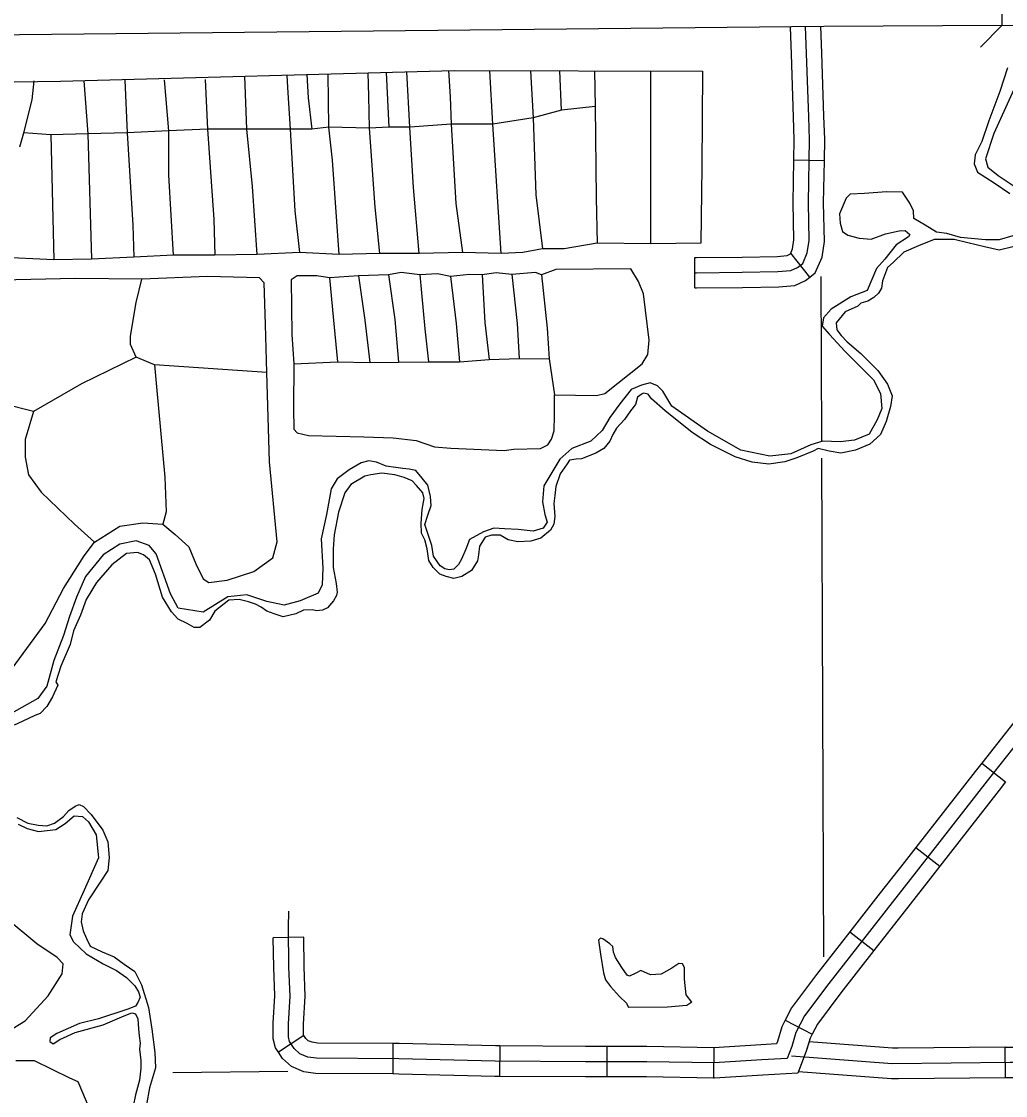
# Model space of a CAD drawing. Extents: x 1127717 to 1741049, y 2026793 to 2244711.
# Drawn here: x 1328839 to 1333695, y 2070164 to 2075463 of the extents above; entities that cross this region are included whole.
import ezdxf

# ---------------------------------------------------------------- set-up
doc = ezdxf.new("R2010")
doc.units = 0
for name, color, linetype in [('15', 7, 'Continuous'), ('31', 7, 'Continuous'), ('32', 7, 'Continuous'), ('35', 7, 'Continuous'), ('37', 7, 'Continuous'), ('4', 7, 'Continuous'), ('5', 7, 'Continuous')]:
    doc.layers.add(name, color=color, linetype=linetype)

msp = doc.modelspace()

# ---------------------------------------------------------------- linework, layer by layer
at = {"layer": '15'}
for points in [[(1333675.4, 2075694), (1333676.9, 2075444)], [(1333676.9, 2075444), (1332799, 2075438.9), (1327398.3, 2075382.9), (1322108.8, 2075289.2), (1316806.7, 2075213.1), (1312663.8, 2075181.7)], [(1333676.9, 2075444), (1334204.9, 2075447.1)]]:
    msp.add_lwpolyline(points, dxfattribs=at)
at = {"layer": '31'}
msp.add_line((1333695, 2070253.1), (1333693.5, 2070403), dxfattribs=at)
for points in [[(1332725.7, 2070429.4), (1332712.1, 2070382.6), (1332674.1, 2070282.9)], [(1333165.5, 2070397.9), (1333138, 2070397.6), (1332725.7, 2070429.4)], [(1333693.5, 2070403), (1333165.5, 2070397.9)], [(1333693.5, 2070403), (1333717.9, 2070403.3), (1334057, 2070403.3), (1334223.1, 2070401.5)], [(1332639.7, 2070360.8), (1333135.5, 2070322.6), (1333718.3, 2070328.3), (1334056.5, 2070328.3), (1334315.2, 2070325.4), (1334733.1, 2070319.8), (1335122.5, 2070319.8), (1335423.9, 2070319.8), (1335611.5, 2070319.8), (1336197.1, 2070325.4), (1336811.1, 2070334), (1337254.5, 2070345.3), (1337735, 2070351), (1338112.5, 2070373.3)], [(1332674.1, 2070282.9), (1333133, 2070247.6), (1333167, 2070247.9)], [(1333167, 2070247.9), (1333695, 2070253.1)], [(1333695, 2070253.1), (1333718.6, 2070253.3), (1334056.1, 2070253.3), (1334221.4, 2070251.5)]]:
    msp.add_lwpolyline(points, dxfattribs=at)
at = {"layer": '32'}
for p, q in [((1332801.4, 2074776), (1332651.4, 2074778.7)), ((1332162.2, 2074149.1), (1332162.2, 2074299.1)), ((1332729.4, 2074201.5), (1332636.7, 2074319.5)), ((1333577.8, 2071804.5), (1333695.5, 2071711.4)), ((1333252.9, 2071387.6), (1333371.2, 2071295.5)), ((1330232.1, 2070945.1), (1330082.1, 2070943)), ((1332927.1, 2070972.2), (1333045.4, 2070879.9)), ((1332607.8, 2070535.5), (1332741, 2070466.6)), ((1330232, 2070461), (1330107.2, 2070377.8)), ((1330672.2, 2070420.6), (1330671.1, 2070270.6)), ((1331200, 2070408.8), (1331199, 2070258.8)), ((1331727.5, 2070406.1), (1331727.5, 2070256.1)), ((1332256.7, 2070400.5), (1332254.2, 2070250.5))]:
    msp.add_line(p, q, dxfattribs=at)
for points in [[(1332162.2, 2074224.1), (1332170.3, 2074224.1), (1332396, 2074226), (1332572.2, 2074229.6), (1332636.5, 2074235.1), (1332669.5, 2074249.8), (1332695.2, 2074270), (1332717.2, 2074321.4), (1332726.4, 2074382), (1332722.7, 2074569.3), (1332728.2, 2074881.4), (1332724.6, 2074993.4), (1332708.8, 2075437.9)], [(1332788.5, 2075307.7), (1332783.7, 2075440.6)], [(1332638.6, 2075302.4), (1332633.8, 2075435.3)], [(1332651.4, 2074778.7), (1332653.2, 2074880.8), (1332649.6, 2074990.8), (1332638.6, 2075302.4)], [(1332801.4, 2074776), (1332803.2, 2074882), (1332799.5, 2074995.9), (1332788.5, 2075307.7)], [(1332633.8, 2074317.2), (1332644.5, 2074342.1), (1332651.3, 2074386.9), (1332647.7, 2074569.2), (1332651.4, 2074778.7)], [(1332729.4, 2074201.5), (1332756.6, 2074222.9), (1332789.9, 2074300.7), (1332801.5, 2074377.1), (1332797.7, 2074569.4), (1332801.4, 2074776)], [(1332162.2, 2074299.1), (1332170, 2074299.1), (1332395, 2074301), (1332568.2, 2074304.6), (1332617.5, 2074308.8), (1332630.5, 2074314.6), (1332636.7, 2074319.5)], [(1335605, 2074240.2), (1335145.3, 2073665.4), (1334892.3, 2073346.9), (1334645, 2073039.8), (1334340.8, 2072653.1), (1333886, 2072072.9), (1333604.6, 2071717.5), (1333254.9, 2071268.1), (1333135.5, 2071117.4)], [(1332162.2, 2074149.1), (1332170.6, 2074149.1), (1332397.1, 2074151), (1332576.2, 2074154.7), (1332655.4, 2074161.5), (1332708.5, 2074185.1), (1332729.4, 2074201.5)], [(1333904.9, 2072218.6), (1333827.1, 2072119.3), (1333577.8, 2071804.5)], [(1333577.8, 2071804.5), (1333545.6, 2071763.8), (1333252.9, 2071387.6)], [(1333695.5, 2071711.4), (1333663.6, 2071671.2), (1333371.2, 2071295.5)], [(1333252.9, 2071387.6), (1333195.9, 2071314.5), (1333076.6, 2071163.8), (1332927.1, 2070972.2)], [(1333371.2, 2071295.5), (1333313.9, 2071221.8), (1333194.5, 2071071.1), (1333045.4, 2070879.9)], [(1333135.5, 2071117.4), (1332822.8, 2070716.5), (1332703.4, 2070557.2), (1332660.8, 2070474.7), (1332640.9, 2070406.5), (1332618.2, 2070346.8)], [(1332618.2, 2070346.8), (1332493.1, 2070339.7), (1332257.1, 2070325.4), (1331924.6, 2070331.1), (1331623.2, 2070331.1), (1331176.9, 2070334), (1330702.2, 2070345.3), (1330295.7, 2070348.2), (1330253.1, 2070353.9), (1330213.3, 2070370.9), (1330184.8, 2070396.5), (1330162.1, 2070430.7), (1330156.4, 2070453.4), (1330156.4, 2070518.8), (1330164.9, 2070655.3), (1330159.3, 2070797.5), (1330156.4, 2070993.7), (1330159.3, 2071073.3)], [(1330107.2, 2070377.8), (1330092.5, 2070399.9), (1330081.4, 2070444.2), (1330081.4, 2070521.2), (1330089.8, 2070656.2), (1330084.3, 2070795.5), (1330082.1, 2070943)], [(1330232, 2070461), (1330231.7, 2070461.4), (1330231.4, 2070462.6), (1330231.4, 2070516.5), (1330240, 2070654.5), (1330234.2, 2070799.5), (1330232.1, 2070945.1)], [(1332927.1, 2070972.2), (1332763.3, 2070762), (1332639.7, 2070597.2), (1332607.8, 2070535.5)], [(1333045.4, 2070879.9), (1332882.4, 2070670.9), (1332767.2, 2070517.2), (1332741, 2070466.6)], [(1332607.8, 2070535.5), (1332590.8, 2070502.7), (1332569.7, 2070430.4), (1332565.4, 2070418.9), (1332488.7, 2070414.5), (1332255.5, 2070400.5), (1332256.7, 2070400.5)], [(1330672.2, 2070420.6), (1330300.9, 2070423.2), (1330273.2, 2070426.9), (1330254.2, 2070435), (1330242, 2070446), (1330232, 2070461)], [(1332741, 2070466.6), (1332730.8, 2070446.8), (1332712.1, 2070382.6), (1332670.9, 2070274.7), (1332497.5, 2070264.8), (1332258.8, 2070250.4), (1332254.2, 2070250.5)], [(1331200, 2070408.8), (1331178.1, 2070409), (1330703.4, 2070420.3), (1330672.2, 2070420.6)], [(1331727.5, 2070406.1), (1331623.5, 2070406.1), (1331200, 2070408.8)], [(1332256.7, 2070400.5), (1331925.2, 2070406.1), (1331727.5, 2070406.1)], [(1330671.1, 2070270.6), (1330290.5, 2070273.2), (1330233, 2070280.9), (1330172.3, 2070306.9), (1330127.7, 2070347.1), (1330107.2, 2070377.8)], [(1331199, 2070258.8), (1331175.8, 2070259), (1330701, 2070270.4), (1330671.1, 2070270.6)], [(1331727.5, 2070256.1), (1331623, 2070256.1), (1331199, 2070258.8)], [(1332254.2, 2070250.5), (1331923.9, 2070256.1), (1331727.5, 2070256.1)]]:
    msp.add_lwpolyline(points, dxfattribs=at)
at = {"layer": '35'}
for points in [[(1333704.8, 2075234.8), (1333666.6, 2075117.3), (1333613.7, 2074973.3), (1333578.5, 2074870.5), (1333546.2, 2074805.8), (1333540.3, 2074761.8), (1333557.9, 2074720.6), (1333640.2, 2074667.7), (1333716.5, 2074614.8)], [(1323660.6, 2070236.9), (1323640, 2071873.9), (1323588.5, 2074912), (1323640, 2074937.8), (1323858.8, 2074937.8), (1324540.8, 2074950.7), (1324849.6, 2075040.8), (1325454.5, 2075066.5), (1327320.4, 2075143.8), (1329031.9, 2075169.5), (1330975, 2075221), (1332200.6, 2075218.9)], [(1329349.3, 2075173.2), (1329361.4, 2074914.2), (1329389.3, 2074458.6), (1329394, 2074300.6)], [(1329589.2, 2074309.9), (1329565.9, 2074705), (1329565.9, 2074923.5), (1329545.4, 2075175.3)], [(1329745.5, 2075177.4), (1329756.5, 2074932.8), (1329789, 2074486.5), (1329793.6, 2074309.9)], [(1330002.8, 2074314.5), (1329979.5, 2074649.2), (1329951.7, 2074932.8), (1329941.8, 2075193.6)], [(1330148, 2075199.1), (1330151.5, 2075137.4), (1330165.4, 2074932.8), (1330188.7, 2074528.4), (1330211.9, 2074323.8)], [(1330246.9, 2075201.7), (1330253.7, 2075086.2), (1330272.3, 2074932.8)], [(1330407.1, 2074314.5), (1330374.6, 2074779.4), (1330356, 2074942.1), (1330352, 2075204.5)], [(1330547.8, 2075209.7), (1330551.2, 2075095.5), (1330555.8, 2074937.5), (1330583.7, 2074546.9), (1330606.9, 2074319.2)], [(1330653.4, 2074942.1), (1330639.9, 2075212.1)], [(1330802.1, 2074319.2), (1330774.2, 2074644.6), (1330755.6, 2074942.1), (1330740.7, 2075214.8)], [(1330946.3, 2075221.1), (1330955.5, 2075090.9), (1330960.1, 2074956), (1330983.4, 2074565.5), (1331015.9, 2074323.8)], [(1331206.4, 2074319.2), (1331164.6, 2074956), (1331151.4, 2075220.7)], [(1331352, 2075220.4), (1331364.4, 2074988.6), (1331378.4, 2074607.4), (1331410.9, 2074342.4)], [(1331503.9, 2075025.8), (1331496.4, 2075220.1)], [(1331667.2, 2075219.8), (1331671.2, 2075044.4), (1331675.8, 2074593.4), (1331680.5, 2074370.3)], [(1331945.4, 2074365.6), (1331945.4, 2074891), (1331945.4, 2075219.3)], [(1332200.6, 2075218.9), (1332196.3, 2074746.8), (1332191.7, 2074370.3)], [(1328831.7, 2074844.5), (1328850.2, 2074914.2), (1328892.1, 2075076.9), (1328901.7, 2075169.9)], [(1329147.8, 2075171), (1329166.3, 2074909.6), (1329184.9, 2074291.3)], [(1333736.9, 2075128.3), (1333638.5, 2074910.7), (1333597.1, 2074786.4), (1333607.5, 2074744.9), (1333659.3, 2074703.5), (1333752.5, 2074641.3)], [(1331671.2, 2075044.4), (1331503.9, 2075025.8), (1331364.4, 2074988.6), (1331164.6, 2074956), (1330960.1, 2074956), (1330755.6, 2074942.1), (1330653.4, 2074942.1), (1330555.8, 2074937.5), (1330356, 2074942.1), (1330272.3, 2074932.8), (1330165.4, 2074932.8), (1329951.7, 2074932.8), (1329756.5, 2074932.8), (1329565.9, 2074923.5), (1329361.4, 2074914.2), (1329166.3, 2074909.6), (1328985, 2074904.9), (1328850.2, 2074914.2)], [(1328985, 2074904.9), (1328999, 2074286.6)], [(1333731.2, 2074406.2), (1333663.7, 2074385.6), (1333596.1, 2074385.6), (1333472.7, 2074397.4), (1333405.2, 2074418), (1333355.2, 2074423.8), (1333299.4, 2074459.1), (1333243.6, 2074491.4), (1333240.7, 2074529.6), (1333223.1, 2074567.8), (1333187.8, 2074620.7), (1333108.5, 2074623.6), (1332999.8, 2074614.8), (1332929.3, 2074611.9), (1332908.8, 2074591.3), (1332876.5, 2074514.9), (1332879.4, 2074467.9), (1332891.2, 2074426.8), (1332917.6, 2074409.1), (1332973.4, 2074394.4), (1333032.1, 2074388.6), (1333102.6, 2074415), (1333170.2, 2074429.7), (1333199.6, 2074432.6), (1333223.1, 2074412.1), (1333217.2, 2074400.3), (1333155.5, 2074362.1), (1333099.3, 2074290.9), (1333058.6, 2074244.6), (1333012.5, 2074135.9), (1332931.9, 2074104.9), (1332835.3, 2074044.8), (1332797.2, 2074000.7), (1332791.3, 2073959.5), (1332826.5, 2073918.4), (1332902.9, 2073836.1), (1333043.9, 2073695.1), (1333079.1, 2073627.5), (1333085, 2073554), (1333061.5, 2073498.2), (1333023.3, 2073427.7), (1332949.9, 2073398.3), (1332879.4, 2073389.5), (1332794.2, 2073392.4), (1332735.5, 2073374.8), (1332635.6, 2073330.7), (1332532.8, 2073319), (1332388.9, 2073348.3), (1332224.4, 2073442.4), (1332048.2, 2073565.8), (1332004.1, 2073639.3), (1331977.7, 2073665.7), (1331942.4, 2073680.4), (1331898.4, 2073668.6), (1331848.4, 2073648.1), (1331792.6, 2073577.5), (1331742.7, 2073510), (1331704.5, 2073445.3), (1331648.7, 2073392.4), (1331554.7, 2073357.2), (1331495.9, 2073304.3), (1331416.6, 2073172), (1331410.8, 2073092.7), (1331422.5, 2073031), (1331434.3, 2072992.8), (1331413.7, 2072963.4), (1331363.8, 2072948.7), (1331290.3, 2072957.5), (1331222.8, 2072960.5), (1331169.9, 2072963.4), (1331120, 2072945.8), (1331049.5, 2072907.6), (1331031.9, 2072860.6), (1331011.3, 2072810.6), (1330996.6, 2072784.2), (1330973.1, 2072760.6), (1330949.6, 2072757.7), (1330929.1, 2072763.6), (1330905.6, 2072778.3), (1330873.2, 2072825.3), (1330864.4, 2072878.2), (1330829.2, 2072981), (1330843.9, 2073028), (1330861.5, 2073075.1), (1330858.6, 2073119.1), (1330843.9, 2073175), (1330817.4, 2073210.2)], [(1333731.7, 2074351.2), (1333664.4, 2074335.7), (1333591.9, 2074351.2), (1333509.1, 2074372), (1333441.8, 2074387.5), (1333343.4, 2074387.5), (1333265.7, 2074356.4), (1333193.2, 2074325.3), (1333141.5, 2074273.5), (1333113.2, 2074250), (1333088.4, 2074183), (1333083.4, 2074148.2), (1333068.5, 2074123.4), (1333046.2, 2074101), (1333016.4, 2074083.6), (1332981.6, 2074073.7), (1332966.7, 2074058.8), (1332904.7, 2074031.5), (1332860, 2073976.8), (1332862.5, 2073942), (1332884.8, 2073914.7), (1332914.6, 2073882.4), (1332981.6, 2073825.3), (1333066.1, 2073740.9), (1333113.2, 2073673.8), (1333135.6, 2073616.7), (1333128.1, 2073564.5), (1333105.8, 2073490), (1333078.5, 2073425.4), (1333026.3, 2073378.2), (1332954.3, 2073348.4), (1332882.3, 2073333.5), (1332825.2, 2073343.5), (1332770.6, 2073355.9), (1332745.8, 2073343.5), (1332666.3, 2073311.2), (1332606.7, 2073291.3), (1332527.3, 2073278.9), (1332445.4, 2073288.8), (1332361, 2073316.1), (1332239.3, 2073375.8), (1332149.9, 2073435.4), (1332015.9, 2073542.2), (1331948.8, 2073601.8), (1331931.4, 2073624.1), (1331909.1, 2073629.1), (1331901.6, 2073626.6), (1331879.3, 2073609.2), (1331869.4, 2073574.5), (1331844.5, 2073542.2), (1331814.7, 2073499.9), (1331775, 2073457.7), (1331757.6, 2073425.4), (1331742.7, 2073393.1), (1331713, 2073355.9), (1331673.2, 2073333.5), (1331603.7, 2073306.2), (1331576.4, 2073303.7), (1331544.1, 2073298.8), (1331531.7, 2073281.4), (1331497, 2073231.7), (1331477.1, 2073169.6), (1331472.1, 2073124.9), (1331467.2, 2073085.2), (1331472.1, 2073020.6), (1331467.2, 2072983.3), (1331449.8, 2072953.5), (1331402.6, 2072913.8), (1331353, 2072898.9), (1331288.4, 2072896.4), (1331241.2, 2072906.3), (1331201.5, 2072928.7), (1331159.3, 2072928.7), (1331127, 2072918.7), (1331099.7, 2072874), (1331094.7, 2072831.8), (1331089.8, 2072802), (1331060, 2072754.8), (1331012.8, 2072725), (1330973.1, 2072715.1), (1330935.9, 2072725), (1330903.6, 2072737.4), (1330871.3, 2072769.7), (1330849, 2072804.5), (1330841.5, 2072861.6), (1330829.1, 2072906.3)], [(1332191.7, 2074370.3), (1331945.4, 2074365.6), (1331680.5, 2074370.3), (1331517.8, 2074342.4), (1331410.9, 2074342.4), (1331313.3, 2074323.8), (1331206.4, 2074319.2), (1331015.9, 2074323.8), (1330802.1, 2074319.2), (1330606.9, 2074319.2), (1330407.1, 2074314.5), (1330211.9, 2074323.8), (1330002.8, 2074314.5), (1329793.6, 2074309.9), (1329589.2, 2074309.9), (1329394, 2074300.6), (1329184.9, 2074291.3), (1328999, 2074286.6), (1328720.1, 2074300.6)], [(1331846.9, 2074242.7), (1331476.6, 2074240.5), (1331404.8, 2074213.5), (1331375.6, 2074224.8), (1331258.9, 2074215.8), (1331182.6, 2074222.5), (1331113, 2074213.5), (1331050.2, 2074215.8), (1330956, 2074204.6), (1330893.1, 2074218), (1330805.6, 2074213.5), (1330713.6, 2074224.8), (1330650.8, 2074213.5), (1330502.7, 2074209), (1330359, 2074197.8), (1330296.2, 2074209), (1330199.7, 2074209), (1330170.5, 2074188.8), (1330172.8, 2073919.5), (1330184, 2073773.5), (1330181.8, 2073555.8), (1330184, 2073452.5)], [(1330184, 2073452.5), (1330199.7, 2073434.6), (1330255.8, 2073421.1), (1330529.6, 2073414.4), (1330673.2, 2073409.9), (1330787.7, 2073396.4), (1330877.4, 2073365), (1330958.2, 2073358.3), (1331220.8, 2073347), (1331267.9, 2073353.8), (1331400.3, 2073356), (1331436.2, 2073374), (1331454.1, 2073403.1), (1331467.6, 2073443.6), (1331469.9, 2073519.9), (1331469.9, 2073620.9), (1331676.3, 2073618.7), (1331718.9, 2073627.6), (1331903, 2073773.5), (1331929.9, 2073820.7), (1331936.6, 2073890.3), (1331918.7, 2074038.4), (1331909.7, 2074119.2), (1331885, 2074179.9), (1331846.9, 2074242.7)], [(1330013.8, 2074198.2), (1329757.3, 2074204.6), (1329433.4, 2074191.8), (1329106.3, 2074195), (1328663.8, 2074185.4)], [(1330050.1, 2073730.9), (1329495.3, 2073769.4), (1329405.5, 2073807.9), (1329376.7, 2073868.9), (1329376.7, 2073910.6), (1329405.5, 2074077.4), (1329433.4, 2074191.8)], [(1330043.7, 2073968.3), (1330037.3, 2074173.6), (1330013.8, 2074198.2)], [(1330359, 2074197.8), (1330377, 2074007), (1330399.4, 2073784.8)], [(1330502.7, 2074209), (1330534.1, 2073989), (1330558.8, 2073780.3)], [(1330650.8, 2074213.5), (1330682.2, 2073993.5), (1330700.1, 2073782.5)], [(1330805.6, 2074213.5), (1330830.3, 2073946.4), (1330848.2, 2073784.8)], [(1330956, 2074204.6), (1330985.1, 2073973.3), (1331000.8, 2073784.8)], [(1331113, 2074213.5), (1331126.5, 2073977.8), (1331146.7, 2073796)], [(1331258.9, 2074215.8), (1331285.8, 2073973.3), (1331294.8, 2073800.5)], [(1331404.8, 2074213.5), (1331433.9, 2073950.9), (1331442.9, 2073798.2), (1331469.9, 2073620.9)], [(1328719.3, 2072171.9), (1328956.6, 2072492.7), (1329046.4, 2072665.9), (1329149, 2072826.3), (1329200.3, 2072893.7), (1329325.3, 2072973.9), (1329437.6, 2072989.9), (1329537, 2072983.5), (1329597.9, 2072932.2), (1329665.3, 2072871.2), (1329700.5, 2072787.8), (1329735.8, 2072714), (1329764.7, 2072694.8), (1329854.5, 2072707.6), (1329986, 2072749.3), (1330079, 2072816.7), (1330101.4, 2072896.9), (1330062.9, 2073291.4), (1330050.1, 2073730.9), (1330043.7, 2073968.3)], [(1329405.5, 2073807.9), (1329136.1, 2073676.4), (1328898.8, 2073538.4), (1328597.4, 2073615.4), (1328485.2, 2073650.7)], [(1330184, 2073773.5), (1330399.4, 2073784.8), (1330558.8, 2073780.3), (1330700.1, 2073782.5), (1330848.2, 2073784.8), (1331000.8, 2073784.8), (1331146.7, 2073796), (1331294.8, 2073800.5), (1331442.9, 2073798.2)], [(1329495.3, 2073769.4), (1329504.9, 2073660.3), (1329546.6, 2073214.4), (1329553, 2073044.4), (1329537, 2072983.5)], [(1328898.8, 2073538.4), (1328857.2, 2073400.5), (1328857.2, 2073313.9), (1328873.2, 2073227.3), (1328937.3, 2073140.7), (1329100.9, 2072983.5), (1329200.3, 2072893.7)], [(1330817.4, 2073210.2), (1330785.1, 2073248.4), (1330752.8, 2073254.3), (1330720.5, 2073257.3), (1330638.3, 2073269), (1330591.3, 2073289.6), (1330553.1, 2073295.5), (1330514.9, 2073286.6), (1330456.2, 2073251.4), (1330397.4, 2073207.3), (1330368, 2073157.3), (1330344.5, 2073031), (1330318.1, 2072910.5), (1330326.9, 2072766.5), (1330324, 2072684.2), (1330303.4, 2072643.1), (1330215.3, 2072604.9), (1330136, 2072584.3), (1330050.8, 2072602), (1329950.9, 2072634.3), (1329856.9, 2072625.5), (1329736.5, 2072549.1), (1329613.2, 2072569.6), (1329575, 2072640.2), (1329504.5, 2072837), (1329469.2, 2072878.2), (1329404.6, 2072901.7), (1329325.3, 2072884.1), (1329243.1, 2072831.2), (1329154.9, 2072725.4), (1329110.9, 2072622.5), (1329075.6, 2072528.5), (1329046.3, 2072434.5), (1328999.3, 2072311.1), (1328964, 2072184.7), (1328920, 2072123), (1328787.8, 2072049.5)], [(1330829.1, 2072906.3), (1330814.2, 2072938.6), (1330811.7, 2072988.3), (1330816.7, 2073055.3), (1330826.6, 2073110), (1330819.2, 2073137.3), (1330789.4, 2073174.6), (1330767, 2073196.9), (1330727.3, 2073214.3), (1330682.6, 2073226.7), (1330618.1, 2073234.2), (1330563.4, 2073226.7), (1330533.6, 2073219.3), (1330464.1, 2073179.5), (1330434.3, 2073137.3), (1330404.5, 2073042.9), (1330382.2, 2072931.2), (1330377.2, 2072861.6), (1330377.2, 2072769.7), (1330392.1, 2072690.2), (1330397.1, 2072648), (1330394.6, 2072630.6), (1330379.7, 2072605.8), (1330349.9, 2072571), (1330325.1, 2072558.6), (1330295.3, 2072556.1), (1330275.4, 2072561.1), (1330230.8, 2072558.6), (1330193.5, 2072541.2), (1330131.4, 2072526.3), (1330086.8, 2072541.2), (1330049.5, 2072553.6), (1330022.2, 2072573.5), (1329994.9, 2072588.4), (1329960.1, 2072600.8), (1329913, 2072610.8), (1329863.3, 2072608.3), (1329793.8, 2072553.6), (1329766.5, 2072508.9), (1329719.3, 2072474.1), (1329692, 2072474.1), (1329657.2, 2072494), (1329612.5, 2072513.9), (1329610.1, 2072516.4), (1329580.3, 2072551.1), (1329535.6, 2072623.2), (1329500.8, 2072737.4), (1329471, 2072807), (1329441.2, 2072831.8), (1329411.4, 2072844.2), (1329356.8, 2072839.3), (1329284.8, 2072782.1), (1329210.3, 2072695.2), (1329158.2, 2072610.8), (1329130.9, 2072533.8), (1329096.1, 2072456.8), (1329078.8, 2072389.7), (1329034.1, 2072282.9), (1329009.2, 2072205.9), (1329019.2, 2072188.5), (1328991.9, 2072131.4), (1328964.5, 2072084.2), (1328932.3, 2072049.4), (1328905, 2072039.5), (1328842.9, 2072009.7), (1328803.2, 2071992.3)], [(1328252.7, 2070367.5), (1328291.1, 2070357.6), (1328453.7, 2070352.7), (1328552.3, 2070365), (1328613.9, 2070384.8), (1328857.8, 2070532.6), (1328971.1, 2070655.8), (1329040.1, 2070764.3), (1329045, 2070813.6), (1329015.4, 2070845.6), (1328914.4, 2070912.1), (1328778.9, 2071025.5), (1328744.4, 2071082.2), (1328727.2, 2071146.2), (1328734.6, 2071230), (1328756.8, 2071340.9), (1328746.9, 2071395.1), (1328655.7, 2071560.3), (1328554.7, 2071757.4), (1328520.3, 2071787), (1328504.4, 2071806.2)], [(1328815.6, 2071535.3), (1328870.2, 2071508), (1328922.3, 2071498), (1328964.5, 2071495.6), (1329001.8, 2071508), (1329046.5, 2071540.3), (1329073.8, 2071570.1), (1329103.6, 2071592.4), (1329123.4, 2071599.9), (1329145.8, 2071589.9), (1329183, 2071550.2), (1329240.1, 2071473.2), (1329265, 2071416.1), (1329272.4, 2071339.1), (1329265, 2071274.5), (1329227.7, 2071217.4), (1329170.6, 2071130.4), (1329138.3, 2071060.9), (1329133.4, 2071021.2), (1329143.3, 2070976.4), (1329160.7, 2070939.2), (1329178.1, 2070901.9)], [(1328823, 2071503), (1328867.1, 2071482.4), (1328922.9, 2071467.7), (1329008.1, 2071476.5), (1329055.1, 2071505.9), (1329099.1, 2071544.1), (1329140.3, 2071541.2), (1329169.6, 2071514.7), (1329207.8, 2071450.1), (1329219.6, 2071336.7), (1329149.1, 2071178), (1329090.3, 2071048.7), (1329078.6, 2070957.6), (1329096.2, 2070922.3), (1329157.9, 2070863.6), (1329243.1, 2070813.6), (1329307.7, 2070781.3), (1329357.6, 2070746), (1329398.7, 2070704.9), (1329416.4, 2070675.5), (1329425.2, 2070649.1), (1329413.4, 2070622.6), (1329401.7, 2070605), (1329363.5, 2070590.3), (1329219.6, 2070543.3), (1329125.6, 2070519.8), (1329014, 2070469.8), (1328981.6, 2070449.3), (1328978.7, 2070431.6), (1328996.3, 2070419.9), (1329028.6, 2070440.4), (1329105, 2070475.7), (1329243.1, 2070513.9), (1329345.9, 2070558), (1329384, 2070572.7), (1329401.7, 2070566.8), (1329413.4, 2070543.3), (1329416.4, 2070493.3), (1329419.3, 2070458.1), (1329425.2, 2070422.8), (1329422.2, 2070393.4), (1329428.1, 2070337.6), (1329428.1, 2070299.4), (1329422.2, 2070240.6), (1329401.7, 2070167.2), (1329389.9, 2070111.3)], [(1332147, 2070625.5), (1332120.1, 2070662), (1332110.5, 2070738.7), (1332110.5, 2070796.3), (1332100.9, 2070813.5), (1332083.7, 2070815.4), (1332049.1, 2070792.4), (1331995.4, 2070763.6), (1331943.7, 2070759.8), (1331895.7, 2070780.9), (1331870.8, 2070767.5), (1331840.1, 2070754), (1331828.6, 2070757.9), (1331801.7, 2070796.3), (1331771.1, 2070846.1), (1331761.5, 2070871.1), (1331757.6, 2070899.9), (1331742.3, 2070913.3), (1331707.8, 2070938.2), (1331696.3, 2070940.2), (1331686.7, 2070930.6), (1331696.3, 2070861.5), (1331711.6, 2070769.4), (1331721.2, 2070734.9), (1331746.1, 2070702.2), (1331790.2, 2070652.4), (1331824.8, 2070619.7), (1331834.4, 2070598.6)], [(1329178.1, 2070901.9), (1329237.5, 2070874), (1329297.1, 2070849.2), (1329346.8, 2070811.9), (1329398.9, 2070777.1), (1329431.2, 2070710.1), (1329465.9, 2070598.3), (1329483.3, 2070491.5), (1329498.2, 2070377.2), (1329500.7, 2070301), (1329470.9, 2070201.6), (1329456, 2070119.7)], [(1332147, 2070625.5), (1332122, 2070608.2), (1332028.1, 2070600.6), (1331834.4, 2070598.6)], [(1329178, 2070092), (1329119.8, 2070232.5), (1329078.7, 2070249.6), (1328904, 2070335.2), (1328859.4, 2070335.2), (1328811.5, 2070335.2)]]:
    msp.add_lwpolyline(points, dxfattribs=at)
at = {"layer": '37'}
msp.add_lwpolyline([(1333676.9, 2075444), (1333571.5, 2075337.3)], dxfattribs=at)
at = {"layer": '4'}
msp.add_lwpolyline([(1329586.7, 2070277.2), (1330154.2, 2070283.9)], dxfattribs=at)
at = {"layer": '5'}
for points in [[(1332783.4, 2074205.2), (1332786.6, 2073390.1)], [(1332786.9, 2073309.2), (1332796.6, 2070849.4)]]:
    msp.add_lwpolyline(points, dxfattribs=at)

doc.saveas('drawing.dxf')
